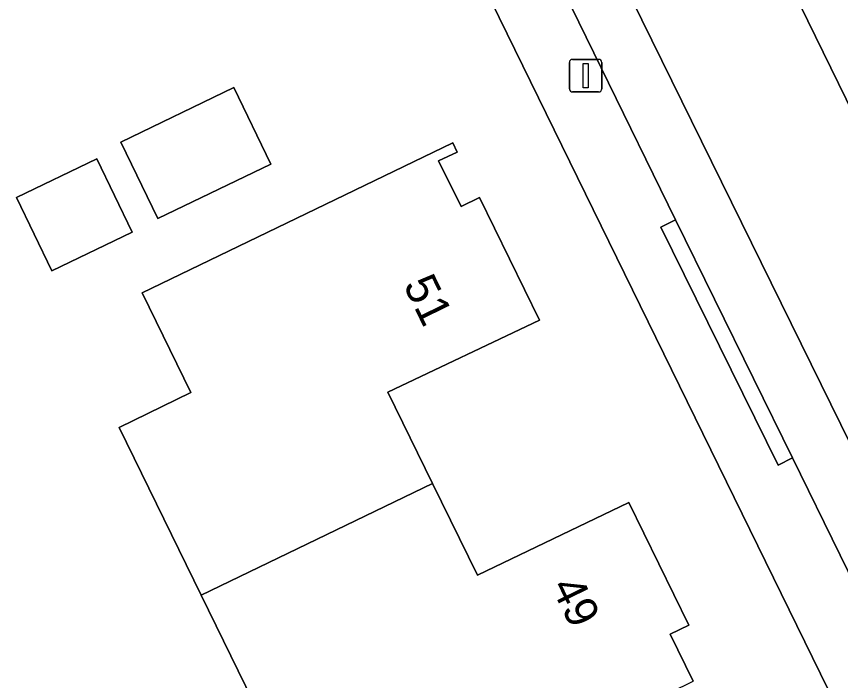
# Model space of a CAD drawing. Extents: x 160455 to 162082, y 388339 to 389736.
# Drawn here: x 160874.94 to 160900.16, y 388835.68 to 388856.02 of the extents above; entities that cross this region are included whole.
import ezdxf

# ---------------------------------------------------------------- set-up
doc = ezdxf.new("R2010")
doc.units = 0
for name, color, linetype in [('IMGEO_Erf', 7, 'Continuous'), ('IMGEO_Lichtmast', 7, 'Continuous'), ('IMGEO_Pand', 7, 'Continuous'), ('IMGEO_Pand_nummerreeks', 7, 'Continuous'), ('IMGEO_Parkeervlak_open', 7, 'Continuous'), ('IMGEO_Rijbaan_lokaal_gesloten', 7, 'Continuous'), ('IMGEO_Voetpad_open', 7, 'Continuous')]:
    doc.layers.add(name, color=color, linetype=linetype)

msp = doc.modelspace()

# ---------------------------------------------------------------- linework, layer by layer
at = {"layer": 'IMGEO_Erf'}
for points in [[(160923.043, 388787.867), (160881.086, 388873.64)], [(160883.095, 388833.178), (160880.592, 388838.299), (160878.085, 388843.429), (160880.278, 388844.5), (160878.785, 388847.555), (160883.793, 388849.976), (160888.294, 388852.152), (160888.427, 388851.866), (160887.856, 388851.601), (160888.547, 388850.197), (160889.113, 388850.473), (160890.944, 388846.723), (160886.309, 388844.516), (160887.678, 388841.717), (160889.051, 388838.908), (160893.685, 388841.134), (160895.515, 388837.38), (160894.949, 388837.104), (160895.655, 388835.663)]]:
    msp.add_lwpolyline(points, dxfattribs=at)
for points in [[(160878.135, 388852.175), (160881.593, 388853.847), (160882.727, 388851.502), (160879.269, 388849.83)], [(160876.025, 388848.227), (160874.94, 388850.472), (160877.398, 388851.66), (160878.483, 388849.415)]]:
    msp.add_lwpolyline(points, close=True, dxfattribs=at)
at = {"layer": 'IMGEO_Lichtmast'}
for p, q in [((160891.863, 388853.808), (160891.863, 388854.608)), ((160891.863, 388854.608), (160891.863, 388853.808)), ((160891.963, 388854.708), (160892.753, 388854.708)), ((160892.753, 388854.708), (160891.963, 388854.708)), ((160892.853, 388854.608), (160892.853, 388853.808)), ((160892.853, 388853.808), (160892.853, 388854.608)), ((160892.753, 388853.708), (160891.963, 388853.708)), ((160891.963, 388853.708), (160892.753, 388853.708))]:
    msp.add_line(p, q, dxfattribs=at)
msp.add_lwpolyline([(160892.283, 388854.583), (160892.433, 388854.583), (160892.433, 388853.833), (160892.283, 388853.833), (160892.283, 388854.583)], dxfattribs=at)
for centre, start, end in [((160891.963, 388854.608), 90, 180), ((160891.963, 388854.608), 90, 180), ((160892.753, 388854.608), 0, 90), ((160892.753, 388854.608), 360, 90), ((160891.963, 388853.808), 180, 270), ((160891.963, 388853.808), 180, 270), ((160892.753, 388853.808), 270, 0), ((160892.753, 388853.808), 270, 0)]:
    msp.add_arc(centre, 0.1, start, end, dxfattribs=at)
at = {"layer": 'IMGEO_Pand'}
for points in [[(160882.727, 388851.502), (160881.593, 388853.847), (160878.135, 388852.175), (160879.269, 388849.83)], [(160887.678, 388841.717), (160886.309, 388844.516), (160890.944, 388846.723), (160889.113, 388850.473), (160888.547, 388850.197), (160887.856, 388851.601), (160888.427, 388851.866), (160888.294, 388852.152), (160883.793, 388849.976), (160878.785, 388847.555), (160880.278, 388844.5), (160878.085, 388843.429), (160880.592, 388838.299)], [(160878.483, 388849.415), (160877.398, 388851.66), (160874.94, 388850.472), (160876.025, 388848.227)], [(160887.678, 388841.717), (160880.592, 388838.299), (160883.095, 388833.178), (160883.832, 388833.538), (160885.285, 388830.564), (160886.741, 388831.276), (160895.655, 388835.663), (160894.949, 388837.104), (160895.515, 388837.38), (160893.685, 388841.134), (160889.051, 388838.908)]]:
    msp.add_lwpolyline(points, close=True, dxfattribs=at)
at = {"layer": 'IMGEO_Parkeervlak_open'}
for points in [[(160911.215, 388835.363), (160909.672, 388838.494), (160906.104, 388845.826), (160904.655, 388848.803), (160901.054, 388856.106), (160899.601, 388859.082), (160895.9, 388866.666), (160894.431, 388869.632), (160890.862, 388876.949), (160888.997, 388880.736), (160887.426, 388883.979), (160887.237, 388884.348), (160885.623, 388883.565), (160885.899, 388882.993), (160887.06, 388880.61), (160896.329, 388861.695), (160910.956, 388831.772)], [(160925.346, 388792.037), (160924.513, 388793.746), (160917.312, 388808.452), (160909.404, 388824.657), (160900.787, 388842.277), (160892.253, 388859.641), (160885.54, 388873.4), (160882.647, 388879.267)], [(160882.397, 388875.74), (160883.738, 388873.079), (160895.115, 388849.788), (160898.697, 388842.502), (160903.069, 388833.562), (160906.62, 388826.241), (160911.01, 388817.301), (160914.506, 388810.154), (160918.424, 388802.124), (160921.992, 388794.818), (160922.413, 388793.99)]]:
    msp.add_lwpolyline(points, dxfattribs=at)
at = {"layer": 'IMGEO_Rijbaan_lokaal_gesloten'}
for points in [[(160896.329, 388861.695), (160887.06, 388880.61), (160885.899, 388882.993), (160881.756, 388880.964), (160882.647, 388879.267), (160885.54, 388873.4), (160892.253, 388859.641), (160900.787, 388842.277), (160909.404, 388824.657), (160917.312, 388808.452), (160924.513, 388793.746), (160925.346, 388792.037), (160926.223, 388790.231)], [(160929.884, 388792.936), (160921.364, 388810.487), (160916.384, 388820.712), (160915.819, 388821.851), (160913.485, 388826.593), (160911.402, 388830.898), (160910.956, 388831.772), (160896.329, 388861.695)]]:
    msp.add_lwpolyline(points, dxfattribs=at)
at = {"layer": 'IMGEO_Voetpad_open'}
for points in [[(160882.647, 388879.267), (160881.756, 388880.964), (160879.017, 388877.835), (160881.086, 388873.64), (160923.043, 388787.867), (160926.279, 388785.21)], [(160922.413, 388793.99), (160921.992, 388794.818), (160921.543, 388794.599), (160917.975, 388801.905), (160918.424, 388802.124), (160914.506, 388810.154), (160914.057, 388809.935), (160910.561, 388817.082), (160911.01, 388817.301), (160906.62, 388826.241), (160906.171, 388826.023), (160902.62, 388833.344), (160903.069, 388833.562), (160898.697, 388842.502), (160898.249, 388842.282), (160894.667, 388849.568), (160895.115, 388849.788), (160883.738, 388873.079), (160882.397, 388875.74)]]:
    msp.add_lwpolyline(points, dxfattribs=at)
msp.add_lwpolyline([(160898.697, 388842.502), (160895.115, 388849.788), (160894.667, 388849.568), (160898.249, 388842.282)], close=True, dxfattribs=at)

# ---------------------------------------------------------------- texts
at = {"layer": 'IMGEO_Pand_nummerreeks'}
for s, rotation, p in [('51', 296.0247, (160886.768, 388847.8)), ('49', 295.9883, (160891.29, 388838.562))]:
    msp.add_text(s, height=1, rotation=rotation, dxfattribs=at).set_placement(p)

doc.saveas('drawing.dxf')
